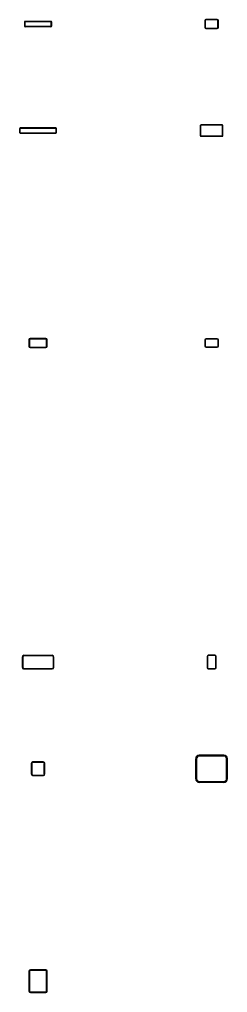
# Model space of a CAD drawing. Extents: x 10268197 to 10269179, y 2141503 to 2142677.
# Drawn here: x 10268378.4 to 10268401.3, y 2141503 to 2141610.2 of the extents above; entities that cross this region are included whole.
import ezdxf

# ---------------------------------------------------------------- set-up
doc = ezdxf.new("R2010")
doc.units = 0
doc.layers.add('GSOutline', color=7, linetype='Continuous')

msp = doc.modelspace()

# ---------------------------------------------------------------- linework, layer by layer
at = {"layer": 'GSOutline'}
for p, q in [((10268378.97, 2141609.91), (10268378.97, 2141609.49)), ((10268379.01, 2141609.91), (10268379.01, 2141609.49)), ((10268381.89, 2141609.99), (10268379.05, 2141609.99)), ((10268381.89, 2141609.95), (10268379.05, 2141609.95)), ((10268379.05, 2141609.45), (10268381.89, 2141609.45)), ((10268379.05, 2141609.41), (10268381.89, 2141609.41)), ((10268381.93, 2141609.49), (10268381.93, 2141609.91)), ((10268381.97, 2141609.49), (10268381.97, 2141609.91)), ((10268398.81, 2141610.08), (10268398.81, 2141609.33)), ((10268398.87, 2141610.08), (10268398.87, 2141609.33)), ((10268400.19, 2141610.2), (10268398.94, 2141610.2)), ((10268400.19, 2141610.15), (10268398.94, 2141610.15)), ((10268398.94, 2141609.25), (10268400.19, 2141609.25)), ((10268398.94, 2141609.2), (10268400.19, 2141609.2)), ((10268400.26, 2141609.33), (10268400.26, 2141610.08)), ((10268400.31, 2141609.33), (10268400.31, 2141610.08)), ((10268398.31, 2141598.5), (10268398.31, 2141597.41)), ((10268398.36, 2141598.5), (10268398.36, 2141597.41)), ((10268400.73, 2141598.58), (10268398.4, 2141598.58)), ((10268400.73, 2141598.54), (10268398.4, 2141598.54)), ((10268400.77, 2141597.41), (10268400.77, 2141598.5)), ((10268400.81, 2141597.41), (10268400.81, 2141598.5)), ((10268378.43, 2141598.16), (10268378.43, 2141597.75)), ((10268378.47, 2141598.16), (10268378.47, 2141597.75)), ((10268382.43, 2141598.25), (10268378.51, 2141598.25)), ((10268382.43, 2141598.2), (10268378.51, 2141598.2)), ((10268378.51, 2141597.7), (10268382.43, 2141597.7)), ((10268378.51, 2141597.66), (10268382.43, 2141597.66)), ((10268382.47, 2141597.75), (10268382.47, 2141598.16)), ((10268382.51, 2141597.75), (10268382.51, 2141598.16)), ((10268398.4, 2141597.37), (10268400.73, 2141597.37)), ((10268398.4, 2141597.33), (10268400.73, 2141597.33)), ((10268379.47, 2141574.9), (10268379.47, 2141574.18)), ((10268379.48, 2141574.9), (10268379.48, 2141574.18)), ((10268379.53, 2141574.9), (10268379.53, 2141574.18)), ((10268381.33, 2141575.04), (10268379.61, 2141575.04)), ((10268381.33, 2141575.03), (10268379.61, 2141575.03)), ((10268381.33, 2141574.99), (10268379.61, 2141574.99)), ((10268381.41, 2141574.18), (10268381.41, 2141574.9)), ((10268381.45, 2141574.18), (10268381.45, 2141574.9)), ((10268381.47, 2141574.18), (10268381.47, 2141574.9)), ((10268398.81, 2141574.87), (10268398.81, 2141574.22)), ((10268398.82, 2141574.87), (10268398.82, 2141574.22)), ((10268398.85, 2141574.87), (10268398.85, 2141574.22)), ((10268400.18, 2141575), (10268398.95, 2141575)), ((10268400.18, 2141574.99), (10268398.95, 2141574.99)), ((10268400.18, 2141574.97), (10268398.95, 2141574.97)), ((10268400.28, 2141574.22), (10268400.28, 2141574.87)), ((10268400.3, 2141574.22), (10268400.3, 2141574.87)), ((10268400.31, 2141574.22), (10268400.31, 2141574.87)), ((10268379.61, 2141574.1), (10268381.33, 2141574.1)), ((10268379.61, 2141574.06), (10268381.33, 2141574.06)), ((10268379.61, 2141574.04), (10268381.33, 2141574.04)), ((10268398.95, 2141574.12), (10268400.18, 2141574.12)), ((10268398.95, 2141574.09), (10268400.18, 2141574.09)), ((10268398.95, 2141574.08), (10268400.18, 2141574.08)), ((10268378.72, 2141539.93), (10268378.72, 2141538.84)), ((10268378.73, 2141539.93), (10268378.73, 2141538.84)), ((10268378.78, 2141539.93), (10268378.78, 2141538.84)), ((10268382.02, 2141540.13), (10268378.92, 2141540.13)), ((10268382.02, 2141540.12), (10268378.92, 2141540.12)), ((10268382.02, 2141540.08), (10268378.92, 2141540.08)), ((10268382.16, 2141538.84), (10268382.16, 2141539.93)), ((10268382.2, 2141538.84), (10268382.2, 2141539.93)), ((10268382.22, 2141538.84), (10268382.22, 2141539.93)), ((10268399.06, 2141540), (10268399.06, 2141538.77)), ((10268399.07, 2141540), (10268399.07, 2141538.77)), ((10268399.1, 2141540), (10268399.1, 2141538.77)), ((10268399.93, 2141540.14), (10268399.2, 2141540.14)), ((10268399.93, 2141540.12), (10268399.2, 2141540.12)), ((10268399.93, 2141540.1), (10268399.2, 2141540.1)), ((10268400.03, 2141538.77), (10268400.03, 2141540)), ((10268400.05, 2141538.77), (10268400.05, 2141540)), ((10268400.06, 2141538.77), (10268400.06, 2141540)), ((10268378.92, 2141538.69), (10268382.02, 2141538.69)), ((10268378.92, 2141538.65), (10268382.02, 2141538.65)), ((10268378.92, 2141538.63), (10268382.02, 2141538.63)), ((10268399.2, 2141538.67), (10268399.93, 2141538.67)), ((10268399.2, 2141538.64), (10268399.93, 2141538.64)), ((10268399.2, 2141538.63), (10268399.93, 2141538.63)), ((10268400.92, 2141529.14), (10268398.21, 2141529.14)), ((10268400.92, 2141529.12), (10268398.21, 2141529.12)), ((10268400.92, 2141529.03), (10268398.21, 2141529.03)), ((10268379.72, 2141528.2), (10268379.72, 2141527.07)), ((10268379.73, 2141528.2), (10268379.73, 2141527.07)), ((10268379.78, 2141528.2), (10268379.78, 2141527.07)), ((10268381.04, 2141528.39), (10268379.9, 2141528.39)), ((10268381.04, 2141528.37), (10268379.9, 2141528.37)), ((10268381.04, 2141528.33), (10268379.9, 2141528.33)), ((10268381.16, 2141527.07), (10268381.16, 2141528.2)), ((10268381.2, 2141527.07), (10268381.2, 2141528.2)), ((10268381.22, 2141527.07), (10268381.22, 2141528.2)), ((10268397.81, 2141528.74), (10268397.81, 2141526.53)), ((10268397.83, 2141528.74), (10268397.83, 2141526.53)), ((10268397.92, 2141528.74), (10268397.92, 2141526.53)), ((10268401.21, 2141526.53), (10268401.21, 2141528.74)), ((10268401.29, 2141526.53), (10268401.29, 2141528.74)), ((10268401.31, 2141526.53), (10268401.31, 2141528.74)), ((10268379.9, 2141526.94), (10268381.04, 2141526.94)), ((10268379.9, 2141526.9), (10268381.04, 2141526.9)), ((10268379.9, 2141526.89), (10268381.04, 2141526.89)), ((10268398.21, 2141526.24), (10268400.92, 2141526.24)), ((10268398.21, 2141526.16), (10268400.92, 2141526.16)), ((10268398.21, 2141526.14), (10268400.92, 2141526.14)), ((10268379.47, 2141505.32), (10268379.47, 2141503.13)), ((10268379.5, 2141505.32), (10268379.5, 2141503.13)), ((10268379.54, 2141505.32), (10268379.54, 2141503.13)), ((10268381.31, 2141505.48), (10268379.63, 2141505.48)), ((10268381.31, 2141505.44), (10268379.63, 2141505.44)), ((10268381.31, 2141505.4), (10268379.63, 2141505.4)), ((10268381.4, 2141503.13), (10268381.4, 2141505.32)), ((10268381.44, 2141503.13), (10268381.44, 2141505.32)), ((10268381.47, 2141503.13), (10268381.47, 2141505.32)), ((10268379.63, 2141503.05), (10268381.31, 2141503.05)), ((10268379.63, 2141503.01), (10268381.31, 2141503.01)), ((10268379.63, 2141502.98), (10268381.31, 2141502.98))]:
    msp.add_line(p, q, dxfattribs=at)
for centre, radius, start, end in [((10268379.05, 2141609.91), 0.0833, 90, 180), ((10268379.05, 2141609.49), 0.0833, 180, 270), ((10268379.05, 2141609.91), 0.0417, 90, 180), ((10268379.05, 2141609.49), 0.0417, 180, 270), ((10268381.89, 2141609.91), 0.0833, 0, 90), ((10268381.89, 2141609.91), 0.0417, 0, 90), ((10268381.89, 2141609.49), 0.0833, 270, 0), ((10268381.89, 2141609.49), 0.0417, 270, 0), ((10268398.94, 2141610.08), 0.125, 90, 180), ((10268398.94, 2141609.33), 0.125, 180, 270), ((10268398.94, 2141610.08), 0.0729, 90, 180), ((10268398.94, 2141609.33), 0.0729, 180, 270), ((10268400.19, 2141610.08), 0.125, 0, 90), ((10268400.19, 2141610.08), 0.0729, 0, 90), ((10268400.19, 2141609.33), 0.125, 270, 0), ((10268400.19, 2141609.33), 0.0729, 270, 0), ((10268398.4, 2141598.5), 0.0833, 90, 180), ((10268398.4, 2141598.5), 0.0417, 90, 180), ((10268400.73, 2141598.5), 0.0833, 0, 90), ((10268400.73, 2141598.5), 0.0417, 0, 90), ((10268378.51, 2141598.16), 0.0833, 90, 180), ((10268378.51, 2141597.75), 0.0833, 180, 270), ((10268378.51, 2141598.16), 0.0417, 90, 180), ((10268378.51, 2141597.75), 0.0417, 180, 270), ((10268382.43, 2141598.16), 0.0833, 0, 90), ((10268382.43, 2141598.16), 0.0417, 0, 90), ((10268382.43, 2141597.75), 0.0833, 270, 0), ((10268382.43, 2141597.75), 0.0417, 270, 0), ((10268398.4, 2141597.41), 0.0833, 180, 270), ((10268398.4, 2141597.41), 0.0417, 180, 270), ((10268400.73, 2141597.41), 0.0833, 270, 0), ((10268400.73, 2141597.41), 0.0417, 270, 0), ((10268379.61, 2141574.9), 0.141, 90, 180), ((10268379.61, 2141574.9), 0.125, 90, 180), ((10268379.61, 2141574.9), 0.0833, 90, 180), ((10268381.33, 2141574.9), 0.141, 0, 90), ((10268381.33, 2141574.9), 0.125, 0, 90), ((10268381.33, 2141574.9), 0.0833, 0, 90), ((10268398.95, 2141574.87), 0.135, 90, 180), ((10268398.95, 2141574.87), 0.125, 90, 180), ((10268398.95, 2141574.87), 0.104, 90, 180), ((10268400.18, 2141574.87), 0.135, 0, 90), ((10268400.18, 2141574.87), 0.125, 0, 90), ((10268400.18, 2141574.87), 0.104, 0, 90), ((10268379.61, 2141574.18), 0.141, 180, 270), ((10268379.61, 2141574.18), 0.125, 180, 270), ((10268379.61, 2141574.18), 0.0833, 180, 270), ((10268381.33, 2141574.18), 0.125, 270, 0), ((10268381.33, 2141574.18), 0.0833, 270, 0), ((10268381.33, 2141574.18), 0.141, 270, 0), ((10268398.95, 2141574.22), 0.135, 180, 270), ((10268398.95, 2141574.22), 0.125, 180, 270), ((10268398.95, 2141574.22), 0.104, 180, 270), ((10268400.18, 2141574.22), 0.125, 270, 0), ((10268400.18, 2141574.22), 0.104, 270, 0), ((10268400.18, 2141574.22), 0.135, 270, 0), ((10268378.92, 2141539.93), 0.203, 90, 180), ((10268378.92, 2141539.93), 0.188, 90, 180), ((10268378.92, 2141539.93), 0.146, 90, 180), ((10268382.02, 2141539.93), 0.203, 0, 90), ((10268382.02, 2141539.93), 0.188, 0, 90), ((10268382.02, 2141539.93), 0.146, 0, 90), ((10268399.2, 2141540), 0.135, 90, 180), ((10268399.2, 2141540), 0.125, 90, 180), ((10268399.2, 2141540), 0.104, 90, 180), ((10268399.93, 2141540), 0.135, 0, 90), ((10268399.93, 2141540), 0.125, 0, 90), ((10268399.93, 2141540), 0.104, 0, 90), ((10268378.92, 2141538.84), 0.203, 180, 270), ((10268378.92, 2141538.84), 0.188, 180, 270), ((10268378.92, 2141538.84), 0.146, 180, 270), ((10268382.02, 2141538.84), 0.188, 270, 0), ((10268382.02, 2141538.84), 0.146, 270, 0), ((10268382.02, 2141538.84), 0.203, 270, 0), ((10268399.2, 2141538.77), 0.135, 180, 270), ((10268399.2, 2141538.77), 0.125, 180, 270), ((10268399.2, 2141538.77), 0.104, 180, 270), ((10268399.93, 2141538.77), 0.125, 270, 0), ((10268399.93, 2141538.77), 0.104, 270, 0), ((10268399.93, 2141538.77), 0.135, 270, 0), ((10268398.21, 2141528.74), 0.396, 90, 180), ((10268398.21, 2141528.74), 0.375, 90, 180), ((10268398.21, 2141528.74), 0.292, 90, 180), ((10268400.92, 2141528.74), 0.396, 0, 90), ((10268400.92, 2141528.74), 0.375, 0, 90), ((10268400.92, 2141528.74), 0.292, 0, 90), ((10268379.9, 2141528.2), 0.182, 90, 180), ((10268379.9, 2141528.2), 0.167, 90, 180), ((10268379.9, 2141528.2), 0.125, 90, 180), ((10268381.04, 2141528.2), 0.182, 0, 90), ((10268381.04, 2141528.2), 0.167, 0, 90), ((10268381.04, 2141528.2), 0.125, 0, 90), ((10268379.9, 2141527.07), 0.182, 180, 270), ((10268379.9, 2141527.07), 0.167, 180, 270), ((10268379.9, 2141527.07), 0.125, 180, 270), ((10268381.04, 2141527.07), 0.167, 270, 0), ((10268381.04, 2141527.07), 0.125, 270, 0), ((10268381.04, 2141527.07), 0.182, 270, 0), ((10268398.21, 2141526.53), 0.396, 180, 270), ((10268398.21, 2141526.53), 0.375, 180, 270), ((10268398.21, 2141526.53), 0.292, 180, 270), ((10268400.92, 2141526.53), 0.375, 270, 0), ((10268400.92, 2141526.53), 0.292, 270, 0), ((10268400.92, 2141526.53), 0.396, 270, 0), ((10268379.63, 2141505.32), 0.156, 90, 180), ((10268379.63, 2141505.32), 0.125, 90, 180), ((10268379.63, 2141505.32), 0.0833, 90, 180), ((10268381.31, 2141505.32), 0.156, 0, 90), ((10268381.31, 2141505.32), 0.125, 0, 90), ((10268381.31, 2141505.32), 0.0833, 0, 90), ((10268379.63, 2141503.13), 0.156, 180, 270), ((10268379.63, 2141503.13), 0.125, 180, 270), ((10268379.63, 2141503.13), 0.0833, 180, 270), ((10268381.31, 2141503.13), 0.125, 270, 0), ((10268381.31, 2141503.13), 0.0833, 270, 0), ((10268381.31, 2141503.13), 0.156, 270, 0)]:
    msp.add_arc(centre, radius, start, end, dxfattribs=at)

doc.saveas('drawing.dxf')
